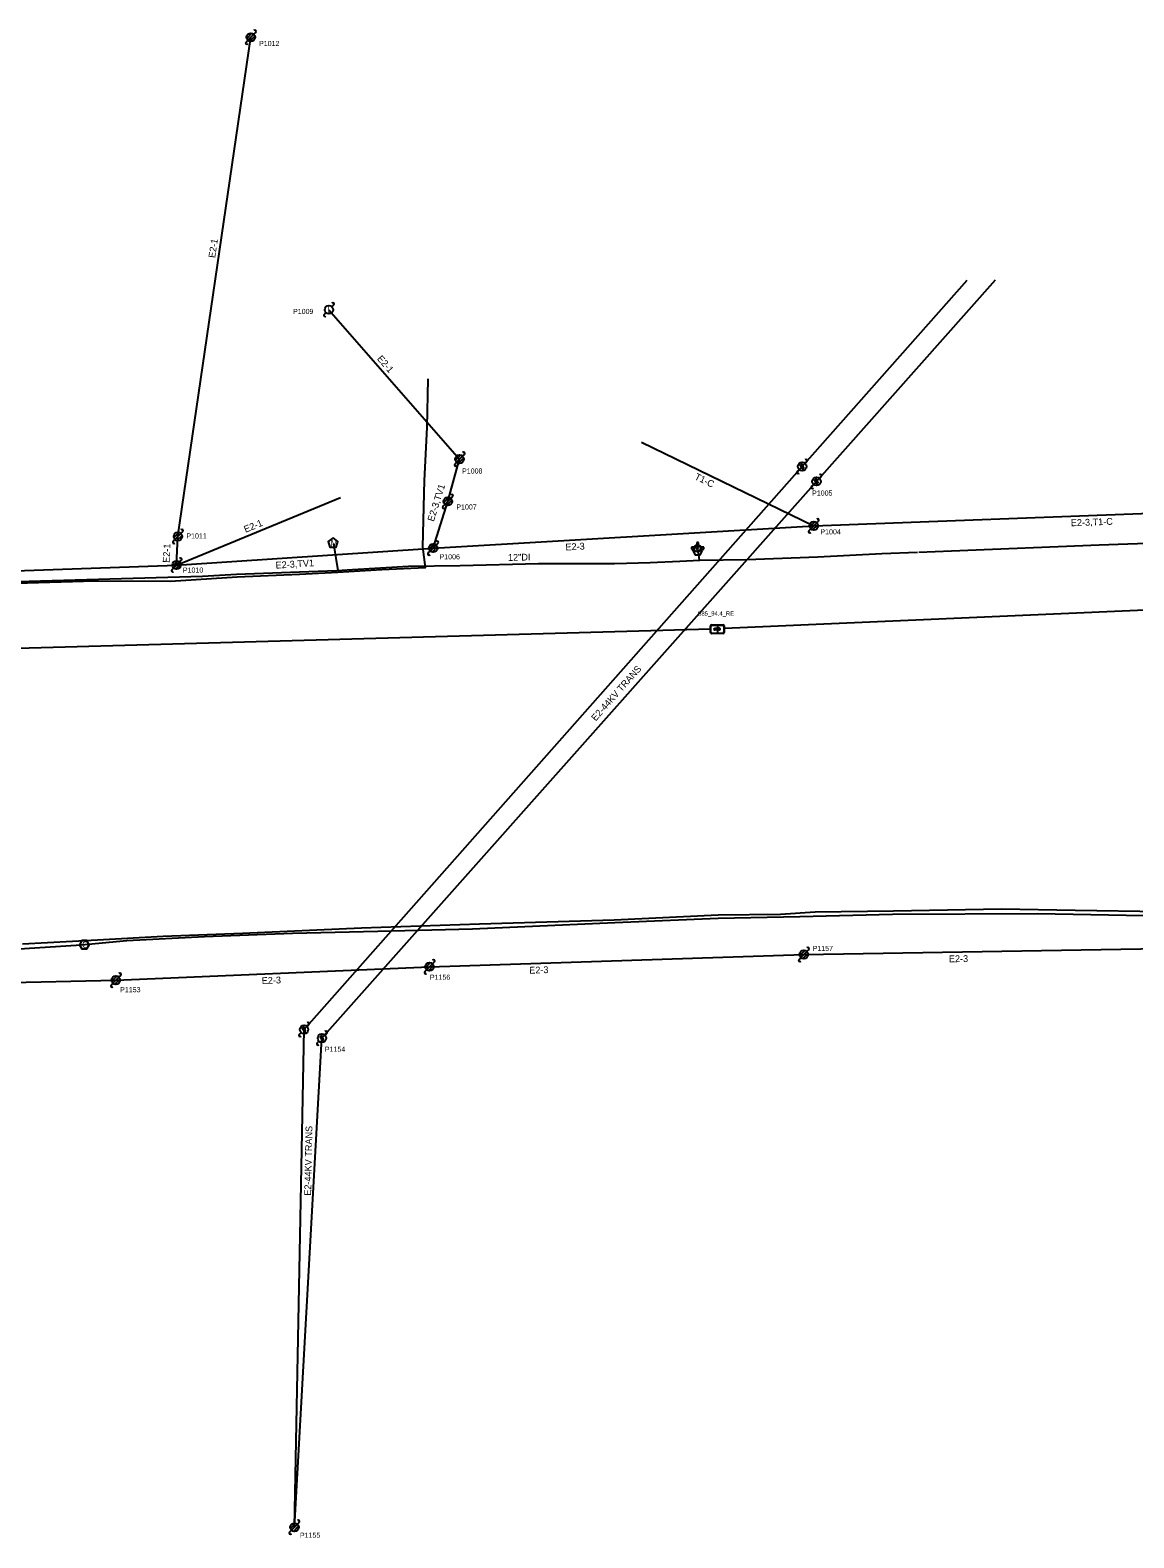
# Model space of a CAD drawing. Extents: x 1614474 to 1865144, y 1098877 to 1212550.
# Drawn here: x 1809069 to 1809717, y 1189603 to 1190488 of the extents above; entities that cross this region are included whole.
import ezdxf

# ---------------------------------------------------------------- set-up
doc = ezdxf.new("R2010")
doc.units = 0
for name, color, linetype in [('BFUSER_DUCTENCLOSURE', 7, 'Continuous'), ('BFUSER_FIBERSPAN', 7, 'Continuous'), ('BFUSER_FIBERSPLICEENCLOSURE', 7, 'Continuous'), ('BFUSER_FIBERSPLICEENCLOSURENAME', 7, 'Continuous'), ('RD_EX_SU_Gas', 7, 'Continuous'), ('RD_EX_SU_H2O', 7, 'Continuous'), ('RD_EX_SU_Ovhd', 7, 'Continuous'), ('RD_EX_SU_Pole', 7, 'Continuous'), ('RD_EX_SU_Telecom', 7, 'Continuous'), ('RD_EX_SU_TX_H2O', 7, 'Continuous'), ('RD_EX_SU_TX_Pole', 7, 'Continuous')]:
    doc.layers.add(name, color=color, linetype=linetype)

# ---------------------------------------------------------------- blocks, each defined once
blk = doc.blocks.new('SUE_GVC')
at = {"layer": 'RD_EX_SU_Gas'}
blk.add_lwpolyline([(1.44, -2.5), (2.89, 0), (1.44, 2.5), (-1.44, 2.5), (-2.89, 0), (-1.44, -2.5)], close=True, dxfattribs=at)
blk.add_text('G', height=3.75, dxfattribs=at).set_placement((-1.34, -1.88))
blk = doc.blocks.new('SUE_WFH')
at = {"layer": 'RD_EX_SU_H2O'}
for p, q in [((-2.01, 0.6), (-3.65, 0.6)), ((-3.65, 0.6), (-3.65, -0.45)), ((-0.48, 3.38), (-0.48, 2.04)), ((0.57, 3.38), (-0.48, 3.38)), ((0.57, 2.02), (0.57, 3.38)), ((3.7, 0.6), (2.01, 0.6)), ((3.7, -0.45), (3.7, 0.6)), ((-3.65, -0.45), (-2.05, -0.45)), ((2.05, -0.45), (3.7, -0.45))]:
    blk.add_line(p, q, dxfattribs=at)
for radius in [2.1, 0.263]:
    blk.add_circle((0, 0), radius, dxfattribs=at)
for start, end in [(163.3387, 192.31502), (74.24552, 103.21276), (347.68498, 16.6613)]:
    blk.add_arc((0, 0), 2.1, start, end, dxfattribs=at)
blk = doc.blocks.new('SUE_WV')
at = {"layer": 'RD_EX_SU_H2O'}
blk.add_lwpolyline([(2.89, 0), (1.44, 2.5), (-1.44, 2.5), (-2.89, 0), (-1.44, -2.5), (1.44, -2.5)], close=True, dxfattribs=at)
blk.add_text('V', height=3.75, dxfattribs=at).set_placement((-1.43, -1.88))
blk = doc.blocks.new('SUE_WM')
at = {"layer": 'RD_EX_SU_H2O'}
blk.add_lwpolyline([(0, 3.05), (-2.9, 0.94), (-1.79, -2.47), (1.79, -2.47), (2.9, 0.94)], close=True, dxfattribs=at)
blk.add_text('M', height=3.75, dxfattribs=at).set_placement((-1.43, -1.88))
blk = doc.blocks.new('SUE_PP')
at = {"layer": 'RD_EX_SU_Pole'}
for p, q in [((-2.41, -0.65), (0.65, 2.41)), ((-1.77, -1.77), (1.77, 1.77)), ((-0.65, -2.41), (2.41, 0.65)), ((1.77, 1.77), (2.83, 2.83)), ((-2.83, -2.83), (-1.77, -1.77))]:
    blk.add_line(p, q, dxfattribs=at)
blk.add_circle((0, 0), 2.5, dxfattribs=at)
for centre, start, end in [((2.3, 3.36), 315, 135), ((-2.3, -3.36), 135, 315)]:
    blk.add_arc(centre, 0.75, start, end, dxfattribs=at)

msp = doc.modelspace()

# ---------------------------------------------------------------- linework, layer by layer
at = {"layer": 'BFUSER_DUCTENCLOSURE'}
msp.add_line((1809472.77, 1190138.35), (1809472.77, 1190133.84), dxfattribs=at)
for points in [[(1809468.77, 1190134.09), (1809468.77, 1190138.09)], [(1809469, 1190134.24), (1809469, 1190137.95)], [(1809469.27, 1190138.59), (1809476.27, 1190138.59)], [(1809469.4, 1190138.35), (1809476.14, 1190138.35)], [(1809476.54, 1190137.95), (1809476.54, 1190134.24)], [(1809476.77, 1190138.09), (1809476.77, 1190134.09)], [(1809476.27, 1190133.59), (1809469.27, 1190133.59)], [(1809469.4, 1190133.84), (1809476.14, 1190133.84)]]:
    msp.add_lwpolyline(points, dxfattribs=at)
for centre, radius, start, end in [((1809469.27, 1190138.09), 0.5, 89.99979, 179.99979), ((1809469.4, 1190137.95), 0.4, 89.99979, 179.99979), ((1809476.14, 1190137.95), 0.4, 359.99979, 89.99979), ((1809476.27, 1190138.09), 0.5, 359.99979, 89.99979), ((1809469.27, 1190134.09), 0.5, 179.99979, 269.99979), ((1809469.4, 1190134.24), 0.4, 179.99979, 269.99979), ((1809476.14, 1190134.24), 0.4, 269.99979, 359.99979), ((1809476.27, 1190134.09), 0.5, 269.99979, 359.99979)]:
    msp.add_arc(centre, radius, start, end, dxfattribs=at)
at = {"layer": 'BFUSER_FIBERSPAN'}
msp.add_line((1809476.93, 1190136.61), (1810575.1, 1190184.71), dxfattribs=at)
msp.add_lwpolyline([(1808246.23, 1190086.51), (1808485.79, 1190108.84), (1809468.69, 1190136.25)], dxfattribs=at)
at = {"layer": 'BFUSER_FIBERSPLICEENCLOSURE'}
for p, q in [((1809470.88, 1190136.38), (1809470.89, 1190136.38)), ((1809470.89, 1190136.26), (1809470.88, 1190136.38)), ((1809470.89, 1190136.4), (1809471.25, 1190136.42)), ((1809470.9, 1190136.24), (1809470.89, 1190136.4)), ((1809470.89, 1190136.38), (1809470.9, 1190136.26)), ((1809470.9, 1190136.26), (1809470.89, 1190136.26)), ((1809470.89, 1190136.17), (1809470.9, 1190136.17)), ((1809470.89, 1190136.04), (1809470.89, 1190136.17)), ((1809470.91, 1190136.04), (1809470.89, 1190136.04)), ((1809471.26, 1190136.26), (1809470.9, 1190136.24)), ((1809470.9, 1190136.19), (1809471.26, 1190136.2)), ((1809470.91, 1190136.02), (1809470.9, 1190136.19)), ((1809470.9, 1190136.17), (1809470.91, 1190136.04)), ((1809470.9, 1190135.97), (1809470.91, 1190135.97)), ((1809470.92, 1190135.57), (1809470.9, 1190135.97)), ((1809471.27, 1190136.04), (1809470.91, 1190136.02)), ((1809470.91, 1190135.99), (1809471.26, 1190136)), ((1809470.93, 1190135.56), (1809470.91, 1190135.99)), ((1809470.91, 1190135.97), (1809470.93, 1190135.57)), ((1809470.93, 1190135.57), (1809470.92, 1190135.57)), ((1809471.29, 1190135.57), (1809470.93, 1190135.56)), ((1809471.25, 1190136.26), (1809471.25, 1190136.2)), ((1809471.26, 1190136.04), (1809471.32, 1190135.56)), ((1809471.32, 1190135.5), (1809471.27, 1190136.59)), ((1809471.27, 1190136.57), (1809471.38, 1190136.57)), ((1809471.32, 1190135.51), (1809471.27, 1190136.57)), ((1809471.43, 1190135.52), (1809471.32, 1190135.51)), ((1809471.37, 1190136.73), (1809471.54, 1190136.74)), ((1809471.43, 1190135.4), (1809471.37, 1190136.73)), ((1809471.38, 1190136.57), (1809471.43, 1190135.52)), ((1809471.59, 1190135.4), (1809471.43, 1190135.4)), ((1809471.54, 1190136.74), (1809471.59, 1190135.4)), ((1809471.54, 1190136.63), (1809473.72, 1190136.73)), ((1809471.54, 1190136.56), (1809473.72, 1190136.66)), ((1809474.13, 1190135.69), (1809471.59, 1190135.58)), ((1809474.13, 1190135.62), (1809471.59, 1190135.51)), ((1809471.96, 1190136.74), (1809471.93, 1190136.74)), ((1809471.93, 1190136.74), (1809471.94, 1190136.65)), ((1809471.94, 1190136.65), (1809471.96, 1190136.65)), ((1809471.96, 1190136.65), (1809471.96, 1190136.74)), ((1809472.28, 1190136.75), (1809472.25, 1190136.75)), ((1809472.25, 1190136.75), (1809472.25, 1190136.66)), ((1809472.25, 1190136.66), (1809472.28, 1190136.66)), ((1809472.28, 1190136.66), (1809472.28, 1190136.75)), ((1809473.08, 1190136.79), (1809473.06, 1190136.79)), ((1809473.06, 1190136.79), (1809473.06, 1190136.7)), ((1809473.06, 1190136.7), (1809473.09, 1190136.7)), ((1809473.09, 1190136.7), (1809473.08, 1190136.79)), ((1809473.4, 1190136.8), (1809473.38, 1190136.8)), ((1809473.38, 1190136.8), (1809473.38, 1190136.71)), ((1809473.38, 1190136.71), (1809473.41, 1190136.71)), ((1809473.41, 1190136.71), (1809473.4, 1190136.8)), ((1809473.72, 1190136.66), (1809473.73, 1190136.53)), ((1809473.79, 1190136.66), (1809473.8, 1190136.53)), ((1809473.87, 1190136.46), (1809474.09, 1190136.47)), ((1809473.87, 1190136.39), (1809474.09, 1190136.4)), ((1809474.09, 1190136.4), (1809474.13, 1190135.69)), ((1809474.16, 1190136.41), (1809474.19, 1190135.69))]:
    msp.add_line(p, q, dxfattribs=at)
for centre, radius, start, end in [((1809471.25, 1190136.44), 0.0265, 272.50512, 3.1954), ((1809471.26, 1190136.23), 0.0265, 1.81484, 92.50512), ((1809471.26, 1190136.23), 0.0265, 272.50512, 3.1954), ((1809471.27, 1190136.01), 0.0265, 1.81484, 92.50512), ((1809471.29, 1190135.55), 0.0265, 1.81484, 92.50512), ((1809473.72, 1190136.66), 0.0694, 2.50512, 92.50512), ((1809473.86, 1190136.53), 0.139, 182.50512, 272.50512), ((1809473.76, 1190136.29), 0.42, 21.38728, 89.51205), ((1809473.76, 1190136.29), 0.392, 27.55103, 86.46284), ((1809473.86, 1190136.53), 0.0694, 182.50512, 272.50512), ((1809474.09, 1190136.4), 0.0694, 2.45677, 92.50512), ((1809474.13, 1190135.69), 0.0694, 272.50512, 2.45677), ((1809473.4, 1190136.01), 0.857, 334.51567, 27.34839)]:
    msp.add_arc(centre, radius, start, end, dxfattribs=at)
at = {"layer": 'RD_EX_SU_Gas'}
for points in [[(1809060.89, 1190163.2), (1809107.19, 1190164.41), (1809151.5, 1190164.27), (1809190.77, 1190166.76), (1809227.32, 1190168.42), (1809249.8, 1190169.56), (1809275.71, 1190171.16), (1809301.33, 1190172.36), (1809299.73, 1190184.53), (1809300.69, 1190223.47), (1809302.35, 1190254.56), (1809302.88, 1190283.04)], [(1809047.5, 1189947.42), (1809099.2, 1189950.65), (1809125.87, 1189953.2), (1809171.53, 1189955.66), (1809223.28, 1189957.56), (1809273.44, 1189958.81), (1809329.03, 1189960.07), (1809412.51, 1189963.94), (1809473.32, 1189966.32), (1809521.32, 1189967.38), (1809575.71, 1189968.74), (1809660.86, 1189969.17), (1809733.78, 1189967.7)]]:
    msp.add_lwpolyline(points, dxfattribs=at)
at = {"layer": 'RD_EX_SU_H2O'}
for p, q in [((1809247.31, 1190186.12), (1809249.78, 1190170.63)), ((1809461.4, 1190182.95), (1809462.09, 1190176.67))]:
    msp.add_line(p, q, dxfattribs=at)
for points in [[(1809591.04, 1190181.32), (1809610.39, 1190182.17), (1809696.97, 1190185.67), (1809786.87, 1190188.66), (1809883.54, 1190192.41), (1809933.92, 1190194.51), (1810049.07, 1190198.52), (1810146.27, 1190201.48), (1810237.73, 1190204.86), (1810335.34, 1190207.78), (1810399.91, 1190210.57), (1810447.22, 1190212.22), (1810521.22, 1190215.05), (1810575.17, 1190214.64)], [(1809170.31, 1190167.17), (1809190.32, 1190168.35), (1809227.32, 1190169.74), (1809249.34, 1190170.59), (1809258.49, 1190171.22), (1809291.37, 1190173.05), (1809321.73, 1190173.45), (1809367.82, 1190174.59), (1809412.28, 1190174.68), (1809433.32, 1190175.29), (1809450.71, 1190176.09), (1809462.58, 1190176.69), (1809490.05, 1190176.97), (1809531.88, 1190178.65), (1809569.38, 1190180.45), (1809590.42, 1190181.34)], [(1808132.44, 1190097.58), (1808321.53, 1190127.31), (1808474.05, 1190140.42), (1808686.54, 1190150.57), (1808925.64, 1190160.24), (1809170.31, 1190167.17)]]:
    msp.add_lwpolyline(points, dxfattribs=at)
at = {"layer": 'RD_EX_SU_Ovhd'}
for p, q in [((1809155.97, 1190190.54), (1809198.76, 1190483.66)), ((1809522.55, 1190231.57), (1809619.41, 1190341.03)), ((1809531.02, 1190222.86), (1809636.22, 1190341.27)), ((1809244.64, 1190323.69), (1809321.35, 1190235.9)), ((1809428.16, 1190245.99), (1809529.41, 1190196.76)), ((1809314.48, 1190211.12), (1809321.35, 1190235.9)), ((1809230.02, 1189900.99), (1809522.55, 1190231.57)), ((1809240.56, 1189895.93), (1809531.02, 1190222.86)), ((1809155.17, 1190173.77), (1809251.4, 1190213.48)), ((1809305.85, 1190183.72), (1809314.48, 1190211.12)), ((1809529.41, 1190196.76), (1809871.68, 1190209.77)), ((1809155.17, 1190173.77), (1809155.97, 1190190.54)), ((1809305.85, 1190183.72), (1809529.41, 1190196.76)), ((1809155.17, 1190173.77), (1809305.85, 1190183.72)), ((1808857.53, 1190163.19), (1809155.17, 1190173.77)), ((1809303.74, 1189937.88), (1809523.58, 1189945.02)), ((1809523.58, 1189945.02), (1809732.98, 1189948.58)), ((1809119.5, 1189929.97), (1809303.74, 1189937.88)), ((1808859.08, 1189924.52), (1809119.5, 1189929.97)), ((1809224.4, 1189608.72), (1809230.02, 1189900.99)), ((1809224.4, 1189608.72), (1809240.56, 1189895.93))]:
    msp.add_line(p, q, dxfattribs=at)
at = {"layer": 'RD_EX_SU_Pole'}
for p, q in [((1809241.82, 1190320.86), (1809242.88, 1190321.92)), ((1809246.41, 1190325.46), (1809247.47, 1190326.52)), ((1809318.52, 1190233.07), (1809319.58, 1190234.13)), ((1809318.93, 1190235.25), (1809321.99, 1190238.31)), ((1809319.58, 1190234.13), (1809323.12, 1190237.67)), ((1809320.7, 1190233.48), (1809323.76, 1190236.55)), ((1809323.12, 1190237.67), (1809324.18, 1190238.73)), ((1809524.32, 1190233.34), (1809525.38, 1190234.4)), ((1809519.72, 1190228.74), (1809520.79, 1190229.8)), ((1809532.78, 1190224.63), (1809533.84, 1190225.69)), ((1809528.19, 1190220.03), (1809529.25, 1190221.09)), ((1809311.66, 1190208.29), (1809312.72, 1190209.35)), ((1809312.07, 1190210.47), (1809315.13, 1190213.53)), ((1809312.72, 1190209.35), (1809316.25, 1190212.89)), ((1809313.84, 1190208.7), (1809316.9, 1190211.77)), ((1809316.25, 1190212.89), (1809317.31, 1190213.95)), ((1809526.99, 1190196.12), (1809530.05, 1190199.18)), ((1809527.64, 1190195), (1809531.17, 1190198.53)), ((1809528.76, 1190194.35), (1809531.82, 1190197.41)), ((1809531.17, 1190198.53), (1809532.23, 1190199.59)), ((1809153.14, 1190187.72), (1809154.2, 1190188.78)), ((1809153.55, 1190189.9), (1809156.61, 1190192.96)), ((1809154.2, 1190188.78), (1809157.73, 1190192.31)), ((1809155.32, 1190188.13), (1809158.38, 1190191.19)), ((1809157.73, 1190192.31), (1809158.79, 1190193.37)), ((1809526.58, 1190193.93), (1809527.64, 1190195)), ((1809303.02, 1190180.89), (1809304.08, 1190181.95)), ((1809303.44, 1190183.07), (1809306.5, 1190186.13)), ((1809304.08, 1190181.95), (1809307.62, 1190185.49)), ((1809305.2, 1190181.3), (1809308.27, 1190184.37)), ((1809307.62, 1190185.49), (1809308.68, 1190186.55)), ((1809152.34, 1190170.94), (1809153.4, 1190172)), ((1809152.75, 1190173.12), (1809155.81, 1190176.18)), ((1809153.4, 1190172), (1809156.93, 1190175.54)), ((1809154.52, 1190171.35), (1809157.58, 1190174.42)), ((1809156.93, 1190175.54), (1809158, 1190176.6)), ((1809301.32, 1189937.23), (1809304.38, 1189940.3)), ((1809305.51, 1189939.65), (1809306.57, 1189940.71)), ((1809520.75, 1189942.19), (1809521.82, 1189943.25)), ((1809521.17, 1189944.38), (1809524.23, 1189947.44)), ((1809521.82, 1189943.25), (1809525.35, 1189946.79)), ((1809522.94, 1189942.61), (1809526, 1189945.67)), ((1809525.35, 1189946.79), (1809526.41, 1189947.85)), ((1809117.09, 1189929.32), (1809120.15, 1189932.38)), ((1809117.73, 1189928.2), (1809121.27, 1189931.74)), ((1809121.27, 1189931.74), (1809122.33, 1189932.8)), ((1809300.91, 1189935.05), (1809301.97, 1189936.11)), ((1809301.97, 1189936.11), (1809305.51, 1189939.65)), ((1809303.09, 1189935.47), (1809306.15, 1189938.53)), ((1809116.67, 1189927.14), (1809117.73, 1189928.2)), ((1809118.85, 1189927.55), (1809121.92, 1189930.61)), ((1809227.2, 1189898.16), (1809228.26, 1189899.23)), ((1809231.79, 1189902.76), (1809232.85, 1189903.82)), ((1809242.33, 1189897.7), (1809243.39, 1189898.76)), ((1809237.73, 1189893.1), (1809238.79, 1189894.16))]:
    msp.add_line(p, q, dxfattribs=at)
for points in [[(1809522.06, 1190233.52), (1809522.89, 1190231.5), (1809521.43, 1190232.31), (1809523.31, 1190229.62), (1809523.31, 1190229.62), (1809522.11, 1190231.72), (1809523.49, 1190230.92)], [(1809530.53, 1190224.81), (1809531.35, 1190222.8), (1809529.9, 1190223.6), (1809531.77, 1190220.92), (1809531.77, 1190220.92), (1809530.57, 1190223.01), (1809531.95, 1190222.21)], [(1809229.53, 1189902.94), (1809230.36, 1189900.93), (1809228.9, 1189901.73), (1809230.78, 1189899.05), (1809230.78, 1189899.05), (1809229.58, 1189901.14), (1809230.96, 1189900.34)], [(1809240.07, 1189897.88), (1809240.89, 1189895.87), (1809239.44, 1189896.67), (1809241.31, 1189893.99), (1809241.31, 1189893.99), (1809240.11, 1189896.08), (1809241.49, 1189895.28)]]:
    msp.add_lwpolyline(points, close=True, dxfattribs=at)
for centre in [(1809244.64, 1190323.69), (1809321.35, 1190235.9), (1809522.55, 1190231.57), (1809531.02, 1190222.86), (1809314.48, 1190211.12), (1809529.41, 1190196.76), (1809155.97, 1190190.54), (1809305.85, 1190183.72), (1809155.17, 1190173.77), (1809303.74, 1189937.88), (1809523.58, 1189945.02), (1809119.5, 1189929.97), (1809230.02, 1189900.99), (1809240.56, 1189895.93)]:
    msp.add_circle(centre, 2.5, dxfattribs=at)
for centre, start, end in [((1809242.35, 1190320.33), 135, 315), ((1809246.94, 1190327.05), 315, 135), ((1809319.05, 1190232.54), 135, 315), ((1809323.65, 1190239.26), 315, 135), ((1809524.85, 1190234.93), 315, 135), ((1809520.26, 1190228.21), 135, 315), ((1809533.31, 1190226.22), 315, 135), ((1809316.78, 1190214.48), 315, 135), ((1809528.72, 1190219.5), 135, 315), ((1809312.19, 1190207.76), 135, 315), ((1809531.7, 1190200.12), 315, 135), ((1809158.26, 1190193.9), 315, 135), ((1809527.11, 1190193.4), 135, 315), ((1809153.67, 1190187.19), 135, 315), ((1809303.55, 1190180.36), 135, 315), ((1809308.15, 1190187.08), 315, 135), ((1809152.87, 1190170.41), 135, 315), ((1809157.46, 1190177.13), 315, 135), ((1809525.88, 1189948.38), 315, 135), ((1809306.04, 1189941.24), 315, 135), ((1809521.28, 1189941.66), 135, 315), ((1809121.8, 1189933.33), 315, 135), ((1809301.44, 1189934.52), 135, 315), ((1809117.2, 1189926.61), 135, 315), ((1809232.32, 1189904.35), 315, 135), ((1809227.73, 1189897.63), 135, 315), ((1809242.86, 1189899.29), 315, 135), ((1809238.26, 1189892.57), 135, 315)]:
    msp.add_arc(centre, 0.75, start, end, dxfattribs=at)
at = {"layer": 'RD_EX_SU_Telecom'}
msp.add_lwpolyline([(1809064.57, 1189951.41), (1809108.64, 1189953.76), (1809147.32, 1189955.84), (1809193.95, 1189957.61), (1809263.77, 1189960.74), (1809333, 1189963.15), (1809412.27, 1189965.41), (1809473.17, 1189968.31), (1809509.88, 1189968.72), (1809530.26, 1189970.17), (1809576.32, 1189970.73), (1809639.66, 1189971.93), (1809682.92, 1189970.99), (1809733.59, 1189970.39), (1809789, 1189969.81), (1809814.44, 1189967.46), (1809823.87, 1189964.65), (1809839.2, 1189962.6), (1809869, 1189960.08), (1809913.46, 1189958.01), (1809926.76, 1189956.28), (1809929.27, 1189953.44), (1809934.16, 1189940.25)], dxfattribs=at)

# ---------------------------------------------------------------- block references
at = {"layer": 'RD_EX_SU_Gas'}
msp.add_blockref('SUE_GVC', (1809100.99, 1189950.79), dxfattribs=at)
at = {"layer": 'RD_EX_SU_H2O'}
for name, p in [('SUE_WM', (1809247.05, 1190186.65)), ('SUE_WFH', (1809461.17, 1190183.58)), ('SUE_WV', (1809461.17, 1190182.2))]:
    msp.add_blockref(name, p, dxfattribs=at)
at = {"layer": 'RD_EX_SU_Pole'}
for p in [(1809198.76, 1190483.66), (1809224.4, 1189608.72)]:
    msp.add_blockref('SUE_PP', p, dxfattribs=at)

# ---------------------------------------------------------------- texts
at = {"layer": 'BFUSER_FIBERSPLICEENCLOSURENAME'}
msp.add_text('S85_94.4_RE', height=2.5, dxfattribs=at).set_placement((1809461.13, 1190144.03))
at = {"layer": 'RD_EX_SU_Ovhd'}
for s, rotation, p in [('E2-1', 81.69325, (1809177.79, 1190353.88)), ('E2-1', 311.14395, (1809272.62, 1190294.71)), ('T1-C', 334.07109, (1809459.04, 1190224.3)), ('E2-3,TV1', 72.51114, (1809306.19, 1190198.98)), ('E2-1', 22.42543, (1809195.68, 1190192.65)), ('E2-3,T1-C', 2.17664, (1809680.48, 1190196.5)), ('E2-1', 87.27234, (1809151.02, 1190174.97)), ('E2-3', 3.33921, (1809383.68, 1190182.25)), ('E2-3,TV1', 3.77802, (1809213.44, 1190171.6)), ('E2-44KV TRANS', 48.49421, (1809401.32, 1190081.82)), ('E2-3', 0.97287, (1809608.81, 1189940.47)), ('E2-3', 2.45946, (1809205.26, 1189927.65)), ('E2-3', 1.8605, (1809362.34, 1189933.78)), ('E2-44KV TRANS', 88.89657, (1809234.15, 1189803.37))]:
    msp.add_text(s, height=4, rotation=rotation, dxfattribs=at).set_placement(p)
at = {"layer": 'RD_EX_SU_Pole'}
msp.add_text('L', height=4, dxfattribs=at).set_placement((1809243.78, 1190321.69))
at = {"layer": 'RD_EX_SU_TX_H2O'}
msp.add_text('12"DI', height=4, rotation=1.41851, dxfattribs=at).set_placement((1809349.85, 1190176.15))
at = {"layer": 'RD_EX_SU_TX_Pole'}
for s, p in [('P1012', (1809203.6, 1190478.51)), ('P1009', (1809223.55, 1190321.17)), ('P1008', (1809322.83, 1190227.47)), ('P1005', (1809528.42, 1190214.52)), ('P1007', (1809319.46, 1190206.36)), ('P1011', (1809160.9, 1190189.34)), ('P1004', (1809533.3, 1190191.76)), ('P1006', (1809309.61, 1190177.1)), ('P1010', (1809158.86, 1190169.3)), ('P1157', (1809528.76, 1189947.11)), ('P1156', (1809303.95, 1189930.21)), ('P1153', (1809122.01, 1189922.89)), ('P1154', (1809242.26, 1189887.94)), ('P1155', (1809227.6, 1189602.54))]:
    msp.add_text(s, height=3, dxfattribs=at).set_placement(p)

doc.saveas('drawing.dxf')
